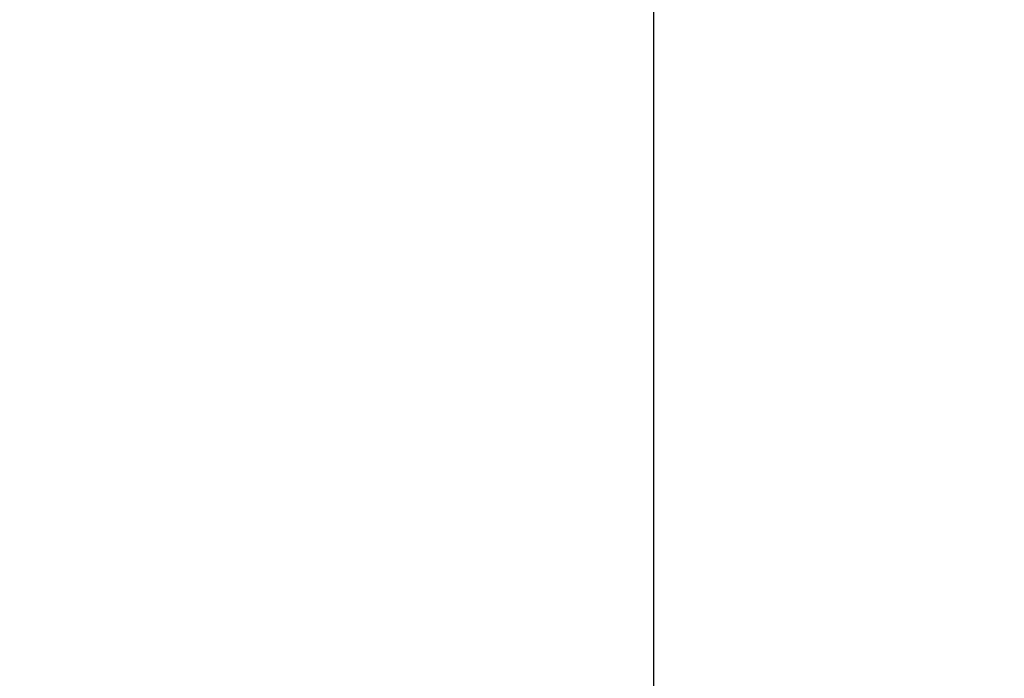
# Model space of a CAD drawing. Header units: centimetres. Extents: x -15121 to 30567, y -60641 to 0.
# Tile 618 of 656: x 1080.5735 to 1080.6717, y -23144.1117 to -23144.0461. Entities that reach past the tile are written whole.
import ezdxf

# ---------------------------------------------------------------- set-up
doc = ezdxf.new("R2010")
doc.units = ezdxf.units.CM
doc.header["$LTSCALE"] = 60
doc.layers.add('AIKA wymiarowanie rzut lobby', color=7, linetype='Continuous')
doc.layers.add('CrossSectionsProfils', color=7, linetype='Continuous')
doc.styles.add('wymiar', font='txt.shx', dxfattribs={"width": 0.6})
doc.dimstyles.new('Dwudziestka', dxfattribs={"dimtxt": 7, "dimasz": 0.7, "dimexe": 5, "dimexo": 0, "dimgap": 2.5, "dimtad": 1, "dimtoh": 1, "dimdec": 3, "dimrnd": 0.5, "dimdsep": 46, "dimtxsty": 'wymiar', "dimblk": 'znacznik', "dimcen": 0, "dimdle": 5, "dimse1": 1, "dimse2": 1, "dimclrd": 256, "dimclre": 256, "dimclrt": 256, "dimadec": 0, "dimazin": 0, "dimtfac": 0.4, "dimtdec": 3, "dimtix": 1, "dimtofl": 0, "dimtmove": 2, "dimatfit": 3, "dimldrblk": 'znacznik', "dimfxl": 1, "dimtolj": 1, "dimarcsym": 0})

# ---------------------------------------------------------------- blocks, each defined once
blk = doc.blocks.new('K41_7840_X', base_point=(1.69976, 4.60319))
at = {"layer": 'CrossSectionsProfils', "flags": 128}
blk.add_lwpolyline([(1.69976, 4.60427), (1.69976, 22.35229), (1.70428, 22.39298), (1.71332, 22.4314), (1.72688, 22.46757), (1.74723, 22.49921), (1.77435, 22.53086), (1.80373, 22.55572), (1.83764, 22.57606), (1.8738, 22.59189), (1.91223, 22.60093), (1.95066, 22.60319), (6.69959, 22.60319)], dxfattribs=at)
blk = doc.blocks.new('znacznik')
at = {"color": 0}
for points in [[(0, -5), (0, 5)], [(-4, 0), (4, 0)]]:
    blk.add_lwpolyline(points, dxfattribs=at)
at = {"color": 1}
blk.add_lwpolyline([(-2.12132, -2.12132), (2.12132, 2.12132)], dxfattribs=at)
blk = doc.blocks.new('*D4652')
at = {"layer": 'AIKA wymiarowanie rzut lobby', "lineweight": -2, "transparency": 16777216}
blk.add_line((970.468437, -23133.282489), (1347.026228, -23133.282489), dxfattribs=at)
at = {"layer": 'Defpoints', "color": 0, "transparency": 16777216}
for p in [(1347.726228, -23133.282489), (969.768437, -23147.521541), (1347.726228, -23148.818478)]:
    blk.add_point(p, dxfattribs=at)
at = {"layer": 'AIKA wymiarowanie rzut lobby', "linetype": 'ByBlock', "lineweight": -2, "transparency": 16777216, "xscale": 0.7, "yscale": 0.7, "zscale": 0.7, "rotation": 180}
blk.add_blockref('znacznik', (969.768437, -23133.282489), dxfattribs=at)
at = {"layer": 'AIKA wymiarowanie rzut lobby', "linetype": 'ByBlock', "lineweight": -2, "transparency": 16777216, "xscale": 0.7, "yscale": 0.7, "zscale": 0.7}
blk.add_blockref('znacznik', (1347.726228, -23133.282489), dxfattribs=at)
at = {"layer": 'AIKA wymiarowanie rzut lobby', "transparency": 16777216, "insert": (1158.747333, -23127.282489), "char_height": 7, "attachment_point": 5, "style": 'wymiar'}
blk.add_mtext('\\A1;378', dxfattribs=at)

msp = doc.modelspace()

# ---------------------------------------------------------------- block references
at = {"layer": 'CrossSectionsProfils', "xscale": 0.1, "yscale": 0.1, "zscale": 0.1, "rotation": 270.000000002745}
msp.add_blockref('K41_7840_X', (1078.836715, -23143.983058), dxfattribs=at)

# ---------------------------------------------------------------- dimensions: what is measured, and where the dimension line sits
at = {"layer": 'AIKA wymiarowanie rzut lobby', "color": 8}
dim = msp.add_linear_dim(base=(1347.726228, -23133.282489), p1=(969.768437, -23147.521541), p2=(1347.726228, -23148.818478), dimstyle='Dwudziestka', dxfattribs=at)
dim.commit()
dim.dimension.update_dxf_attribs({"geometry": '*D4652', "text_midpoint": (1158.747333, -23127.282489)})

doc.saveas('drawing.dxf')
